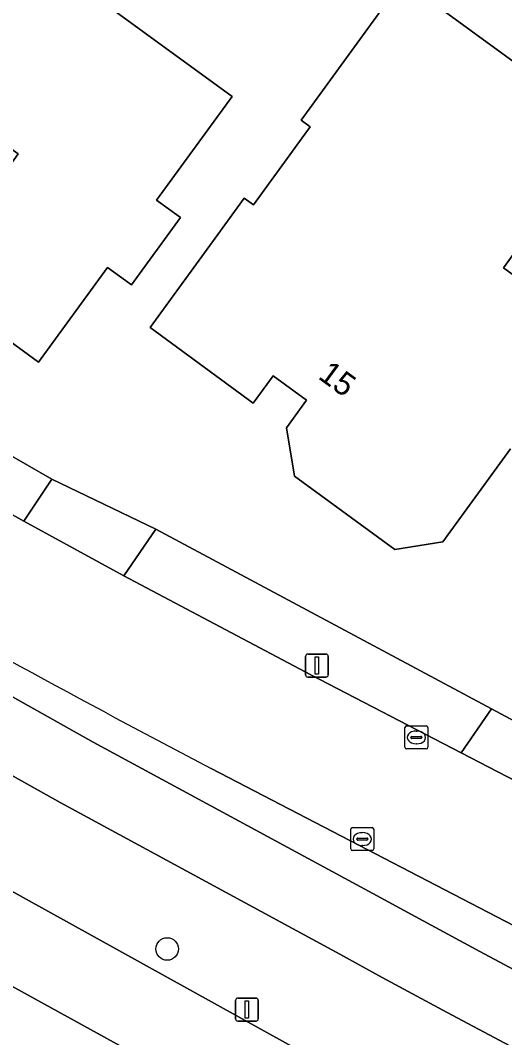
# Model space of a CAD drawing. Extents: x 157320 to 158835, y 386650 to 388491.
# Drawn here: x 158087.65 to 158108.73, y 387373.46 to 387417.68 of the extents above; entities that cross this region are included whole.
import ezdxf

# ---------------------------------------------------------------- set-up
doc = ezdxf.new("R2010")
doc.units = 0
for name, color, linetype in [('IMGEO_Berm_groen', 7, 'Continuous'), ('IMGEO_Boom', 7, 'Continuous'), ('IMGEO_Erf', 7, 'Continuous'), ('IMGEO_Fietspad_gesloten', 7, 'Continuous'), ('IMGEO_Groenvoorziening', 7, 'Continuous'), ('IMGEO_Kolk', 7, 'Continuous'), ('IMGEO_Lichtmast', 7, 'Continuous'), ('IMGEO_Pand', 7, 'Continuous'), ('IMGEO_Pand_nummerreeks', 7, 'Continuous'), ('IMGEO_Rijbaan_lokaal_gesloten', 7, 'Continuous'), ('IMGEO_Voetpad_open', 7, 'Continuous')]:
    doc.layers.add(name, color=color, linetype=linetype)

msp = doc.modelspace()

# ---------------------------------------------------------------- linework, layer by layer
at = {"layer": 'IMGEO_Berm_groen'}
for points in [[(158079.378, 387394.191), (158078.756, 387393.066), (158090.83, 387386.309), (158102.988, 387379.721), (158104.832, 387378.723), (158107.653, 387377.203), (158110.824, 387375.508)], [(158109.414, 387372.86), (158106.235, 387374.559), (158103.406, 387376.083), (158101.56, 387377.083), (158089.382, 387383.681), (158077.303, 387390.441), (158075.144, 387386.54), (158119.198, 387362.166)], [(158115.011, 387360.448), (158071.671, 387384.273), (158067.878, 387386.358)], [(158137.775, 387363.473), (158095.958, 387385.157)]]:
    msp.add_lwpolyline(points, dxfattribs=at)
msp.add_arc((158399.03, 387961.114), 650.83, 240.584068, 242.246355, dxfattribs=at)
at = {"layer": 'IMGEO_Boom'}
msp.add_circle((158094.041, 387377.315), 0.489, dxfattribs=at)
at = {"layer": 'IMGEO_Erf'}
for points in [[(158071.917, 387413.544), (158071.272, 387414.103), (158077.239, 387422.235), (158078.197, 387421.548), (158080.558, 387424.765), (158084.157, 387422.182), (158084.903, 387423.106), (158088.941, 387420.157), (158096.868, 387414.367), (158093.585, 387409.872)], [(158108.986, 387399.058), (158106.041, 387395.016), (158103.954, 387394.679), (158099.591, 387397.87), (158099.235, 387399.976), (158100.111, 387401.17), (158098.661, 387402.236), (158097.784, 387401.042), (158093.307, 387404.331), (158096.249, 387408.374), (158097.398, 387409.953), (158097.802, 387409.659), (158100.273, 387413.054), (158099.869, 387413.348), (158104.28, 387419.41), (158113.09, 387412.99), (158108.682, 387406.927), (158112.626, 387404.054)], [(158093.585, 387409.872), (158094.624, 387409.114), (158092.485, 387406.181), (158091.443, 387406.941), (158088.44, 387402.83), (158083.6, 387406.36), (158085.829, 387409.465), (158087.56, 387411.876), (158080.653, 387416.836), (158078.921, 387414.425), (158076.166, 387410.589), (158075.438, 387411.015)], [(158085.831, 387399.56), (158089.032, 387397.731), (158093.549, 387395.571), (158108.159, 387387.757), (158110.781, 387386.354)]]:
    msp.add_lwpolyline(points, dxfattribs=at)
at = {"layer": 'IMGEO_Fietspad_gesloten'}
msp.add_lwpolyline([(158125.75, 387359.161), (158123.042, 387360.263), (158119.198, 387362.166), (158075.144, 387386.54), (158073.445, 387387.479), (158071.671, 387384.273), (158115.011, 387360.448)], dxfattribs=at)
at = {"layer": 'IMGEO_Groenvoorziening'}
for points in [[(158085.317, 387397.301), (158087.813, 387395.915), (158089.032, 387397.731), (158085.831, 387399.56)], [(158110.824, 387375.508), (158107.653, 387377.203), (158104.832, 387378.723), (158102.988, 387379.721), (158090.83, 387386.309), (158078.756, 387393.066), (158077.303, 387390.441), (158089.382, 387383.681), (158101.56, 387377.083), (158103.406, 387376.083), (158106.235, 387374.559), (158109.414, 387372.86)]]:
    msp.add_lwpolyline(points, dxfattribs=at)
msp.add_lwpolyline([(158093.549, 387395.571), (158092.163, 387393.541), (158100.298, 387389.238), (158106.834, 387385.849), (158108.159, 387387.757)], close=True, dxfattribs=at)
at = {"layer": 'IMGEO_Kolk'}
for p, q in [((158104.463, 387387.011), (158105.315, 387387.011)), ((158104.388, 387386.085), (158104.388, 387386.937)), ((158104.69, 387386.554), (158105.088, 387386.554)), ((158104.876, 387386.791), (158104.901, 387386.791)), ((158105.389, 387386.937), (158105.389, 387386.085)), ((158104.647, 387386.505), (158104.647, 387386.517)), ((158105.085, 387386.468), (158104.687, 387386.468)), ((158104.899, 387386.231), (158104.874, 387386.231)), ((158105.131, 387386.517), (158105.131, 387386.505)), ((158105.315, 387386.011), (158104.463, 387386.011)), ((158102.109, 387382.592), (158102.961, 387382.592)), ((158102.034, 387381.666), (158102.034, 387382.518)), ((158102.336, 387382.135), (158102.734, 387382.135)), ((158102.522, 387382.372), (158102.547, 387382.372)), ((158103.035, 387382.518), (158103.035, 387381.666)), ((158102.293, 387382.086), (158102.293, 387382.098)), ((158102.731, 387382.049), (158102.333, 387382.049)), ((158102.545, 387381.812), (158102.52, 387381.812)), ((158102.777, 387382.098), (158102.777, 387382.086)), ((158102.961, 387381.592), (158102.109, 387381.592))]:
    msp.add_line(p, q, dxfattribs=at)
for points in [[(158104.463, 387387.011), (158105.315, 387387.011)], [(158104.388, 387386.085), (158104.388, 387386.937)], [(158105.389, 387386.937), (158105.389, 387386.085)], [(158105.315, 387386.011), (158104.463, 387386.011)], [(158102.109, 387382.592), (158102.961, 387382.592)], [(158102.034, 387381.666), (158102.034, 387382.518)], [(158103.035, 387382.518), (158103.035, 387381.666)], [(158102.961, 387381.592), (158102.109, 387381.592)]]:
    msp.add_lwpolyline(points, dxfattribs=at)
for centre, radius, start, end in [((158104.465, 387386.935), 0.0765, 91.552, 178.448), ((158104.465, 387386.935), 0.0765, 91.552, 178.448), ((158105.313, 387386.935), 0.0765, 1.552, 88.448), ((158105.313, 387386.935), 0.0765, 1.552, 88.448), ((158104.687, 387386.514), 0.0403, 85.8775, 175.7526), ((158105.092, 387386.516), 0.0386, 1.7309, 96.639), ((158104.684, 387386.504), 0.0366, 178.938, 274.7102), ((158105.088, 387386.511), 0.043, 264.8664, 352.4533), ((158104.465, 387386.087), 0.0765, 181.552, 268.448), ((158104.465, 387386.087), 0.0765, 181.552, 268.448), ((158105.313, 387386.087), 0.0765, 271.552, 358.448), ((158105.313, 387386.087), 0.0765, 271.552, 358.448), ((158102.111, 387382.516), 0.0765, 91.552, 178.448), ((158102.111, 387382.516), 0.0765, 91.552, 178.448), ((158102.959, 387382.516), 0.0765, 1.552, 88.448), ((158102.959, 387382.516), 0.0765, 1.552, 88.448), ((158102.333, 387382.095), 0.0403, 85.8775, 175.7526), ((158102.738, 387382.097), 0.0386, 1.7309, 96.639), ((158102.33, 387382.085), 0.0366, 178.938, 274.7102), ((158102.734, 387382.092), 0.043, 264.8664, 352.4533), ((158102.111, 387381.668), 0.0765, 181.552, 268.448), ((158102.111, 387381.668), 0.0765, 181.552, 268.448), ((158102.959, 387381.668), 0.0765, 271.552, 358.448), ((158102.959, 387381.668), 0.0765, 271.552, 358.448)]:
    msp.add_arc(centre, radius, start, end, dxfattribs=at)
for centre, major_axis, ratio, start_param, end_param in [((158104.875, 387386.511), (-0.387, 0.002), 0.722429, 4.712389, 7.853982), ((158104.9, 387386.511), (-0.39, 0.002), 0.717154, 1.570796, 4.712389), ((158102.521, 387382.092), (-0.387, 0.002), 0.722429, 4.712389, 7.853982), ((158102.546, 387382.092), (-0.39, 0.002), 0.717154, 1.570796, 4.712389)]:
    msp.add_ellipse(centre, major_axis=major_axis, ratio=ratio, start_param=start_param, end_param=end_param, dxfattribs=at)
at = {"layer": 'IMGEO_Lichtmast'}
for p, q in [((158100.166, 387390.133), (158100.956, 387390.133)), ((158100.956, 387390.133), (158100.166, 387390.133)), ((158100.066, 387389.233), (158100.066, 387390.033)), ((158100.066, 387390.033), (158100.066, 387389.233)), ((158101.056, 387390.033), (158101.056, 387389.233)), ((158101.056, 387389.233), (158101.056, 387390.033)), ((158100.956, 387389.133), (158100.166, 387389.133)), ((158100.166, 387389.133), (158100.956, 387389.133)), ((158097.02, 387374.281), (158097.02, 387375.081)), ((158097.02, 387375.081), (158097.02, 387374.281)), ((158097.12, 387375.181), (158097.91, 387375.181)), ((158097.91, 387375.181), (158097.12, 387375.181)), ((158098.01, 387375.081), (158098.01, 387374.281)), ((158098.01, 387374.281), (158098.01, 387375.081)), ((158097.91, 387374.181), (158097.12, 387374.181)), ((158097.12, 387374.181), (158097.91, 387374.181))]:
    msp.add_line(p, q, dxfattribs=at)
for points in [[(158100.486, 387390.008), (158100.636, 387390.008), (158100.636, 387389.258), (158100.486, 387389.258), (158100.486, 387390.008)], [(158097.44, 387375.056), (158097.59, 387375.056), (158097.59, 387374.306), (158097.44, 387374.306), (158097.44, 387375.056)]]:
    msp.add_lwpolyline(points, dxfattribs=at)
for centre, start, end in [((158100.166, 387390.033), 90, 180), ((158100.166, 387390.033), 90, 180), ((158100.956, 387390.033), 0, 90), ((158100.956, 387390.033), 360, 90), ((158100.166, 387389.233), 180, 270), ((158100.166, 387389.233), 180, 270), ((158100.956, 387389.233), 270, 0), ((158100.956, 387389.233), 270, 0), ((158097.12, 387375.081), 90, 180), ((158097.12, 387375.081), 90, 180), ((158097.91, 387375.081), 0, 90), ((158097.91, 387375.081), 360, 90), ((158097.12, 387374.281), 180, 270), ((158097.12, 387374.281), 180, 270), ((158097.91, 387374.281), 270, 0), ((158097.91, 387374.281), 270, 0)]:
    msp.add_arc(centre, 0.1, start, end, dxfattribs=at)
at = {"layer": 'IMGEO_Pand'}
for points in [[(158075.438, 387411.015), (158076.166, 387410.589), (158078.921, 387414.425), (158080.653, 387416.836), (158087.56, 387411.876), (158085.829, 387409.465), (158083.6, 387406.36), (158088.44, 387402.83), (158091.443, 387406.941), (158092.485, 387406.181), (158094.624, 387409.114), (158093.585, 387409.872), (158096.868, 387414.367), (158088.941, 387420.157), (158084.903, 387423.106), (158084.157, 387422.182), (158080.558, 387424.765), (158078.197, 387421.548), (158077.239, 387422.235), (158071.272, 387414.103), (158071.917, 387413.544)], [(158112.626, 387404.054), (158108.682, 387406.927), (158113.09, 387412.99), (158104.28, 387419.41), (158099.869, 387413.348), (158100.273, 387413.054), (158097.802, 387409.659), (158097.398, 387409.953), (158096.249, 387408.374), (158093.307, 387404.331), (158097.784, 387401.042), (158098.661, 387402.236), (158100.111, 387401.17), (158099.235, 387399.976), (158099.591, 387397.87), (158103.954, 387394.679), (158106.041, 387395.016), (158108.986, 387399.058)]]:
    msp.add_lwpolyline(points, dxfattribs=at)
at = {"layer": 'IMGEO_Rijbaan_lokaal_gesloten'}
for points in [[(158112.827, 387382.745), (158106.834, 387385.849), (158100.298, 387389.238), (158092.163, 387393.541), (158087.813, 387395.915), (158085.317, 387397.301), (158079.04, 387400.864), (158078.579, 387401.13), (158069.647, 387406.313), (158067.042, 387407.932), (158058.628, 387413.335), (158055.151, 387408.562)], [(158095.958, 387385.157), (158137.775, 387363.473)]]:
    msp.add_lwpolyline(points, dxfattribs=at)
msp.add_arc((158399.03, 387961.114), 650.83, 240.584068, 242.246355, dxfattribs=at)
at = {"layer": 'IMGEO_Voetpad_open'}
for points in [[(158093.549, 387395.571), (158089.032, 387397.731), (158087.813, 387395.915), (158092.163, 387393.541)], [(158110.781, 387386.354), (158108.159, 387387.757), (158106.834, 387385.849), (158112.827, 387382.745), (158113.65, 387383.876), (158114.145, 387384.555)]]:
    msp.add_lwpolyline(points, close=True, dxfattribs=at)

# ---------------------------------------------------------------- texts
at = {"layer": 'IMGEO_Pand_nummerreeks'}
msp.add_text('15', height=1, rotation=323.812, dxfattribs=at).set_placement((158100.568, 387402.141))

doc.saveas('drawing.dxf')
